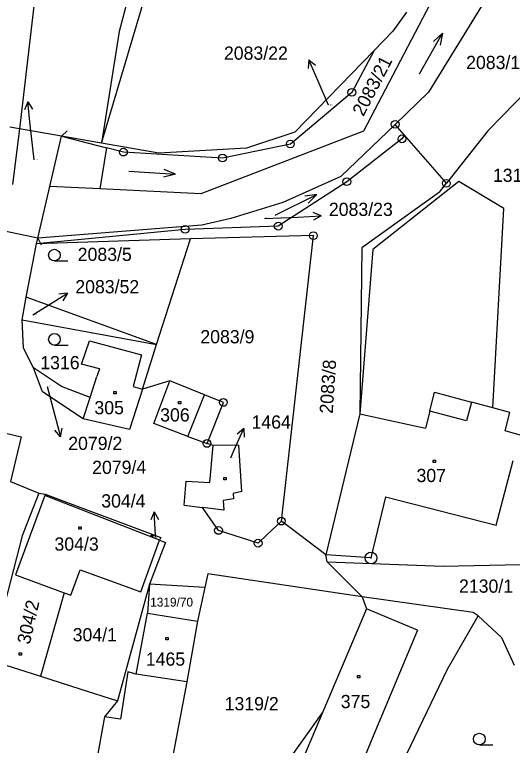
# Model space of a CAD drawing. Extents: x -795483 to -789093, y -1112258 to -1108741.
# Drawn here: x -793614.6 to -793550.6, y -1109623.4 to -1109529.4 of the extents above; entities that cross this region are included whole.
import ezdxf

# ---------------------------------------------------------------- set-up
doc = ezdxf.new("R2010")
doc.units = 0
for name, color, linetype in [('Komunikace', 7, 'Continuous'), ('Popis vodovodních řadů', 7, 'Continuous'), ('Vrstva 1', 7, 'Continuous'), ('Vrstva 14', 7, 'Continuous'), ('Vrstva 15', 7, 'Continuous'), ('Vrstva 16', 7, 'Continuous'), ('Vrstva 2', 7, 'Continuous'), ('Vrstva 23', 7, 'Continuous'), ('Vrstva 25', 7, 'Continuous'), ('Vrstva 28', 7, 'Continuous')]:
    doc.layers.add(name, color=color, linetype=linetype)

msp = doc.modelspace()

# ---------------------------------------------------------------- linework, layer by layer
at = {"layer": 'Komunikace'}
for p, q in [((-793574.2, -1109541.03), (-793575.55, -1109537.93)), ((-793612.08, -1109548.04), (-793612.57, -1109543.57)), ((-793582.44, -1109555.6), (-793578.16, -1109555.41)), ((-793612.24, -1109567.99), (-793610.32, -1109566.8)), ((-793610.37, -1109577.2), (-793609.44, -1109580.76)), ((-793586.78, -1109586.38), (-793586.33, -1109585.36)), ((-793596.44, -1109596.57), (-793596.45, -1109596.32))]:
    msp.add_line(p, q, dxfattribs=at)
at = {"layer": 'Popis vodovodních řadů'}
for p, q in [((-793608.53, -1109545.01), (-793607.82, -1109544.319)), ((-793611.61, -1109558.12), (-793611.152, -1109558.998))]:
    msp.add_line(p, q, dxfattribs=at)
at = {"layer": 'Vrstva 1'}
for p, q in [((-793578.73, -1109447.66), (-793601.14, -1109531.57)), ((-793516.23, -1109465.8), (-793561.33, -1109539.34)), ((-793536.36, -1109480.71), (-793569.73, -1109544.38)), ((-793603.39, -1109545.9), (-793584.75, -1109483.27)), ((-793608.37, -1109496.74), (-793613.96, -1109544.07)), ((-793564.18, -1109529.08), (-793565.93, -1109531.51)), ((-793601.14, -1109531.57), (-793603.39, -1109545.9)), ((-793565.93, -1109531.51), (-793568.35, -1109534)), ((-793568.35, -1109534), (-793578.55, -1109544.49)), ((-793568.35, -1109534), (-793571.21, -1109539.38)), ((-793544.65, -1109535.03), (-793553.73, -1109544.34)), ((-793571.21, -1109539.38), (-793579.11, -1109546.02)), ((-793561.33, -1109539.34), (-793565.64, -1109543.49)), ((-793613.96, -1109544.07), (-793615.17, -1109543.86)), ((-793613.96, -1109544.07), (-793614.85, -1109551.24)), ((-793608.53, -1109545.01), (-793613.96, -1109544.07)), ((-793572.61, -1109550.21), (-793565.64, -1109543.49)), ((-793564.44, -1109544.87), (-793565.64, -1109543.49)), ((-793608.53, -1109545.01), (-793602.74, -1109546.5)), ((-793603.39, -1109545.9), (-793608.53, -1109545.01)), ((-793569.73, -1109544.38), (-793590.64, -1109552.43)), ((-793578.55, -1109544.49), (-793584.75, -1109546.54)), ((-793564.44, -1109544.87), (-793564.76, -1109545.36)), ((-793559.05, -1109551.07), (-793564.44, -1109544.87)), ((-793553.73, -1109544.34), (-793559.05, -1109551.07)), ((-793596.04, -1109547.18), (-793603.39, -1109545.9)), ((-793579.11, -1109546.02), (-793587.84, -1109547.82)), ((-793564.76, -1109545.36), (-793571.86, -1109550.87)), ((-793602.74, -1109546.5), (-793603.62, -1109551.79)), ((-793600.58, -1109547.06), (-793602.74, -1109546.5)), ((-793587.84, -1109547.82), (-793600.58, -1109547.06)), ((-793584.75, -1109546.54), (-793596.04, -1109547.18)), ((-793572.61, -1109550.21), (-793580.1, -1109553.56)), ((-793557.43, -1109550.82), (-793568.52, -1109559.6)), ((-793551.68, -1109554.3), (-793557.43, -1109550.82)), ((-793611.61, -1109558.12), (-793610.05, -1109551.47)), ((-793603.62, -1109551.79), (-793610.05, -1109551.47)), ((-793571.86, -1109550.87), (-793580.68, -1109556.58)), ((-793559.95, -1109552.21), (-793559.05, -1109551.07)), ((-793590.64, -1109552.43), (-793603.62, -1109551.79)), ((-793559.95, -1109552.21), (-793569.94, -1109559.39)), ((-793580.1, -1109553.56), (-793586.76, -1109555.59)), ((-793553.07, -1109579.94), (-793551.68, -1109554.3)), ((-793590.48, -1109556.46), (-793611.61, -1109558.12)), ((-793586.76, -1109555.59), (-793590.48, -1109556.46)), ((-793611.61, -1109558.12), (-793616.07, -1109557.2)), ((-793592.65, -1109557), (-793611.75, -1109558.84)), ((-793580.68, -1109556.58), (-793592.65, -1109557)), ((-793611.75, -1109558.84), (-793611.61, -1109558.12)), ((-793591.96, -1109558.2), (-793611.75, -1109558.84)), ((-793596.31, -1109571.81), (-793591.96, -1109558.2)), ((-793576.16, -1109557.8), (-793591.96, -1109558.2)), ((-793580.27, -1109594.51), (-793576.16, -1109557.8)), ((-793613.07, -1109565.73), (-793611.75, -1109558.84)), ((-793569.94, -1109559.39), (-793570.16, -1109580.7)), ((-793568.52, -1109559.6), (-793570.16, -1109580.7)), ((-793613.6, -1109568.63), (-793613.07, -1109565.73)), ((-793596.31, -1109571.81), (-793613.07, -1109565.73)), ((-793613.6, -1109568.63), (-793596.31, -1109571.81)), ((-793613.42, -1109572.25), (-793613.6, -1109568.63)), ((-793605.96, -1109574.31), (-793604.96, -1109571.31)), ((-793604.96, -1109571.31), (-793598.25, -1109573.12)), ((-793612.14, -1109574.8), (-793613.42, -1109572.25)), ((-793598.15, -1109577.54), (-793596.31, -1109571.81)), ((-793598.25, -1109573.12), (-793599.35, -1109577.2)), ((-793603.68, -1109574.91), (-793605.96, -1109574.31)), ((-793608.53, -1109577.21), (-793612.14, -1109574.8)), ((-793610.98, -1109577.88), (-793612.14, -1109574.8)), ((-793603.68, -1109574.91), (-793604, -1109575.9)), ((-793604.87, -1109578.63), (-793604, -1109575.9)), ((-793594.6, -1109576.46), (-793598.15, -1109577.54)), ((-793596.68, -1109581.96), (-793594.6, -1109576.46)), ((-793590.14, -1109578.27), (-793594.6, -1109576.46)), ((-793605.74, -1109581.36), (-793610.98, -1109577.88)), ((-793604.87, -1109578.63), (-793608.53, -1109577.21)), ((-793598.15, -1109577.54), (-793599.8, -1109582.75)), ((-793599.35, -1109577.2), (-793598.15, -1109577.54)), ((-793605.74, -1109581.36), (-793604.87, -1109578.63)), ((-793587.73, -1109579.25), (-793590.14, -1109578.27)), ((-793589.83, -1109584.52), (-793587.73, -1109579.25)), ((-793550.89, -1109580.53), (-793553.07, -1109579.94)), ((-793570.16, -1109580.7), (-793574.57, -1109598.84)), ((-793551.49, -1109582.9), (-793550.89, -1109580.53)), ((-793622.6, -1109581.47), (-793613.74, -1109583.69)), ((-793599.8, -1109582.75), (-793605.74, -1109581.36)), ((-793592.28, -1109583.65), (-793596.68, -1109581.96)), ((-793613.74, -1109583.69), (-793615.09, -1109589.4)), ((-793592.28, -1109583.65), (-793589.83, -1109584.52)), ((-793549.57, -1109583.44), (-793551.49, -1109582.9)), ((-793589.05, -1109584.79), (-793589.83, -1109584.52)), ((-793589.46, -1109589.54), (-793589.05, -1109584.79)), ((-793585.74, -1109584.76), (-793589.05, -1109584.79)), ((-793585.36, -1109590.69), (-793585.74, -1109584.76)), ((-793592.76, -1109592.45), (-793592.5, -1109589.36)), ((-793592.5, -1109589.36), (-793589.46, -1109589.54)), ((-793615.09, -1109589.4), (-793611.46, -1109590.9)), ((-793610.7, -1109591.2), (-793614.48, -1109601.41)), ((-793611.46, -1109590.9), (-793613.59, -1109596.4)), ((-793611.46, -1109590.9), (-793610.65, -1109591.04)), ((-793610.65, -1109591.04), (-793610.7, -1109591.2)), ((-793595.93, -1109596.97), (-793610.7, -1109591.2)), ((-793610.65, -1109591.04), (-793595.79, -1109596.6)), ((-793585.36, -1109590.69), (-793586.49, -1109590.94)), ((-793586.49, -1109590.94), (-793586.42, -1109591.64)), ((-793586.42, -1109591.64), (-793587.77, -1109591.85)), ((-793587.77, -1109591.85), (-793587.68, -1109593.12)), ((-793592.76, -1109592.45), (-793590.41, -1109592.76)), ((-793587.68, -1109593.12), (-793590.41, -1109592.76)), ((-793588.35, -1109595.71), (-793590.41, -1109592.76)), ((-793580.27, -1109594.51), (-793582.14, -1109596.29)), ((-793574.57, -1109598.84), (-793580.27, -1109594.51)), ((-793583.26, -1109597.35), (-793588.35, -1109595.71)), ((-793613.59, -1109596.4), (-793616.22, -1109606.55)), ((-793595.79, -1109596.6), (-793595.93, -1109596.97)), ((-793582.14, -1109596.29), (-793583.26, -1109597.35)), ((-793598.35, -1109603.62), (-793595.93, -1109596.97)), ((-793595.93, -1109596.97), (-793595.16, -1109597.27)), ((-793595.16, -1109597.27), (-793595.54, -1109598.25)), ((-793595.54, -1109598.25), (-793597.22, -1109602.64)), ((-793574.4, -1109599.73), (-793574.57, -1109598.84)), ((-793569.89, -1109604.23), (-793574.4, -1109599.73)), ((-793574.4, -1109599.73), (-793559.48, -1109600.32)), ((-793559.48, -1109600.32), (-793549.52, -1109600.11)), ((-793614.48, -1109601.41), (-793608.2, -1109603.74)), ((-793607.35, -1109604.05), (-793606.14, -1109600.78)), ((-793606.14, -1109600.78), (-793598.35, -1109603.62)), ((-793589.72, -1109601.31), (-793590.11, -1109603.05)), ((-793569.89, -1109604.23), (-793589.72, -1109601.31)), ((-793597.22, -1109602.64), (-793601.33, -1109617.61)), ((-793597.22, -1109602.64), (-793597.47, -1109606.34)), ((-793590.11, -1109603.05), (-793597.22, -1109602.64)), ((-793590.11, -1109603.05), (-793591.07, -1109607.37)), ((-793608.2, -1109603.74), (-793611.24, -1109614.46)), ((-793608.2, -1109603.74), (-793607.35, -1109604.05)), ((-793555.61, -1109606.27), (-793569.89, -1109604.23)), ((-793569.89, -1109604.23), (-793569.34, -1109605.81)), ((-793569.34, -1109605.81), (-793574.96, -1109619.02)), ((-793554.97, -1109606.7), (-793555.61, -1109606.27)), ((-793597.47, -1109606.34), (-793591.07, -1109607.37)), ((-793558.91, -1109613.54), (-793554.97, -1109606.7)), ((-793554.97, -1109606.7), (-793551.95, -1109609.49)), ((-793591.07, -1109607.37), (-793592.42, -1109615.18)), ((-793551.95, -1109609.49), (-793550.35, -1109613.03)), ((-793617.72, -1109612.39), (-793611.24, -1109614.46)), ((-793568.92, -1109634.36), (-793558.91, -1109613.54)), ((-793611.24, -1109614.46), (-793606.17, -1109616.07)), ((-793600, -1109613.91), (-793600.95, -1109620)), ((-793598.95, -1109614.18), (-793600, -1109613.91)), ((-793592.42, -1109615.18), (-793598.95, -1109614.18)), ((-793592.42, -1109615.18), (-793597.48, -1109641.46)), ((-793606.17, -1109616.07), (-793601.33, -1109617.61)), ((-793601.33, -1109617.61), (-793603.03, -1109619.67)), ((-793574.96, -1109619.02), (-793583.18, -1109630.62)), ((-793603.03, -1109619.67), (-793606.71, -1109640.53)), ((-793600.95, -1109620), (-793603.03, -1109619.67))]:
    msp.add_line(p, q, dxfattribs=at)
at = {"layer": 'Vrstva 16'}
for p, q in [((-793576.744, -1109535.178), (-793576.805, -1109536.294)), ((-793575.55, -1109537.93), (-793576.744, -1109535.178)), ((-793576.744, -1109535.178), (-793575.887, -1109535.896)), ((-793612.894, -1109540.587), (-793613.283, -1109541.635)), ((-793612.57, -1109543.57), (-793612.894, -1109540.587)), ((-793612.894, -1109540.587), (-793612.289, -1109541.527)), ((-793578.16, -1109555.41), (-793575.163, -1109555.274)), ((-793575.163, -1109555.274), (-793576.184, -1109554.819)), ((-793575.163, -1109555.274), (-793576.139, -1109555.818)), ((-793610.32, -1109566.8), (-793607.769, -1109565.219)), ((-793607.769, -1109565.219), (-793608.883, -1109565.321)), ((-793607.769, -1109565.219), (-793608.356, -1109566.171)), ((-793609.44, -1109580.76), (-793608.68, -1109583.662)), ((-793608.68, -1109583.662), (-793608.45, -1109582.568)), ((-793586.33, -1109585.36), (-793585.112, -1109582.618)), ((-793585.112, -1109582.618), (-793585.975, -1109583.329)), ((-793585.112, -1109582.618), (-793585.061, -1109583.735)), ((-793608.68, -1109583.662), (-793609.417, -1109582.821)), ((-793596.615, -1109593.324), (-793597.059, -1109594.35)), ((-793596.45, -1109596.32), (-793596.615, -1109593.324)), ((-793596.615, -1109593.324), (-793596.061, -1109594.295))]:
    msp.add_line(p, q, dxfattribs=at)
at = {"layer": 'Vrstva 2'}
for p, q in [((-793610.05, -1109551.47), (-793608.53, -1109545.01)), ((-793561.19, -1109580.39), (-793560.56, -1109577.93)), ((-793560.56, -1109577.93), (-793555.81, -1109579.2)), ((-793592.28, -1109583.65), (-793590.14, -1109578.27)), ((-793555.81, -1109579.2), (-793556.46, -1109581.61)), ((-793553.07, -1109579.94), (-793555.81, -1109579.2)), ((-793570.16, -1109580.7), (-793561.75, -1109582.58)), ((-793561.19, -1109580.39), (-793561.75, -1109582.58)), ((-793556.46, -1109581.61), (-793561.19, -1109580.39)), ((-793552.66, -1109595.05), (-793550.45, -1109586.73)), ((-793566.89, -1109591.39), (-793568.75, -1109599.25)), ((-793566.89, -1109591.39), (-793552.66, -1109595.05)), ((-793568.75, -1109599.25), (-793574.57, -1109598.84)), ((-793562.75, -1109608.53), (-793569.34, -1109605.81)), ((-793598.95, -1109614.18), (-793597.47, -1109606.34)), ((-793562.75, -1109608.53), (-793568.36, -1109621.95)), ((-793574.96, -1109619.02), (-793577.55, -1109625.2)), ((-793568.36, -1109621.95), (-793570.81, -1109627.8))]:
    msp.add_line(p, q, dxfattribs=at)
at = {"layer": 'Vrstva 23'}
for p, q in [((-793562.503, -1109536.993), (-793559.556, -1109531.766)), ((-793559.556, -1109531.766), (-793560.729, -1109532.827)), ((-793559.556, -1109531.766), (-793559.857, -1109533.318)), ((-793599.883, -1109549.49), (-793593.896, -1109549.889)), ((-793593.896, -1109549.889), (-793595.426, -1109550.288)), ((-793593.896, -1109549.889), (-793595.36, -1109549.29)), ((-793581.081, -1109555.155), (-793575.698, -1109552.504)), ((-793575.698, -1109552.504), (-793577.265, -1109552.718)), ((-793575.698, -1109552.504), (-793576.823, -1109553.615)), ((-793609.46, -1109561.06), (-793607.71, -1109561.06)), ((-793609.45, -1109571.89), (-793607.7, -1109571.89)), ((-793554.81, -1109623.29), (-793553.06, -1109623.29))]:
    msp.add_line(p, q, dxfattribs=at)
for centre in [(-793609.46, -1109560.31), (-793609.45, -1109571.14), (-793554.81, -1109622.54)]:
    msp.add_circle(centre, 0.75, dxfattribs=at)
at = {"layer": 'Vrstva 25'}
for p, q in [((-793601.83, -1109577.83), (-793601.53, -1109577.83)), ((-793601.83, -1109578.13), (-793601.83, -1109577.83)), ((-793601.53, -1109577.83), (-793601.53, -1109578.13)), ((-793601.53, -1109578.13), (-793601.83, -1109578.13)), ((-793593.5, -1109579.11), (-793593.2, -1109579.11)), ((-793593.5, -1109579.41), (-793593.5, -1109579.11)), ((-793593.2, -1109579.41), (-793593.5, -1109579.41)), ((-793593.2, -1109579.11), (-793593.2, -1109579.41)), ((-793560.73, -1109586.69), (-793560.43, -1109586.69)), ((-793560.73, -1109586.99), (-793560.73, -1109586.69)), ((-793560.43, -1109586.99), (-793560.73, -1109586.99)), ((-793560.43, -1109586.69), (-793560.43, -1109586.99)), ((-793587.67, -1109588.9), (-793587.37, -1109588.9)), ((-793587.67, -1109589.2), (-793587.67, -1109588.9)), ((-793587.37, -1109589.2), (-793587.67, -1109589.2)), ((-793587.37, -1109588.9), (-793587.37, -1109589.2)), ((-793606.31, -1109595.24), (-793606.01, -1109595.24)), ((-793606.31, -1109595.54), (-793606.31, -1109595.24)), ((-793606.01, -1109595.54), (-793606.31, -1109595.54)), ((-793606.01, -1109595.24), (-793606.01, -1109595.54)), ((-793597.017, -1109596.303), (-793596.816, -1109596.303)), ((-793597.017, -1109596.504), (-793597.017, -1109596.303)), ((-793596.816, -1109596.504), (-793597.017, -1109596.504)), ((-793596.816, -1109596.303), (-793596.816, -1109596.504)), ((-793595.11, -1109609.46), (-793594.81, -1109609.46)), ((-793595.11, -1109609.76), (-793595.11, -1109609.46)), ((-793594.81, -1109609.76), (-793595.11, -1109609.76)), ((-793594.81, -1109609.46), (-793594.81, -1109609.76)), ((-793613.97, -1109611.47), (-793613.67, -1109611.47)), ((-793613.97, -1109611.77), (-793613.97, -1109611.47)), ((-793613.67, -1109611.77), (-793613.97, -1109611.77)), ((-793613.67, -1109611.47), (-793613.67, -1109611.77)), ((-793570.48, -1109614.38), (-793570.18, -1109614.38)), ((-793570.48, -1109614.68), (-793570.48, -1109614.38)), ((-793570.18, -1109614.68), (-793570.48, -1109614.68)), ((-793570.18, -1109614.38), (-793570.18, -1109614.68))]:
    msp.add_line(p, q, dxfattribs=at)
at = {"layer": 'Vrstva 28'}
for centre, radius in [((-793571.21, -1109539.38), 0.5), ((-793571.21, -1109539.38), 0.01), ((-793565.64, -1109543.49), 0.5), ((-793565.64, -1109543.49), 0.01), ((-793564.76, -1109545.36), 0.5), ((-793579.11, -1109546.02), 0.5), ((-793579.11, -1109546.02), 0.01), ((-793564.76, -1109545.36), 0.01), ((-793600.58, -1109547.06), 0.5), ((-793600.58, -1109547.06), 0.01), ((-793587.84, -1109547.82), 0.5), ((-793587.84, -1109547.82), 0.01), ((-793571.86, -1109550.87), 0.5), ((-793559.05, -1109551.07), 0.5), ((-793571.86, -1109550.87), 0.01), ((-793559.05, -1109551.07), 0.01), ((-793580.68, -1109556.58), 0.5), ((-793592.65, -1109557), 0.5), ((-793592.65, -1109557), 0.01), ((-793580.68, -1109556.58), 0.01), ((-793576.16, -1109557.8), 0.5), ((-793576.16, -1109557.8), 0.01), ((-793587.73, -1109579.25), 0.5), ((-793587.73, -1109579.25), 0.01), ((-793589.83, -1109584.52), 0.5), ((-793589.83, -1109584.52), 0.01), ((-793580.27, -1109594.51), 0.5), ((-793580.27, -1109594.51), 0.01), ((-793588.35, -1109595.71), 0.5), ((-793588.35, -1109595.71), 0.01), ((-793583.26, -1109597.35), 0.5), ((-793583.26, -1109597.35), 0.01), ((-793568.75, -1109599.25), 0.75), ((-793568.75, -1109599.25), 0.01)]:
    msp.add_circle(centre, radius, dxfattribs=at)

# ---------------------------------------------------------------- texts
at = {"layer": 'Vrstva 14'}
for s, height, p in [('2083/1', 1.7, (-793556.512, -1109536.38)), ('2083/22', 0.1, (-793574.2, -1109541.03)), ('2083/20', 0.1, (-793612.08, -1109548.04)), ('1312/1', 1.7, (-793553.069, -1109550.89)), ('2083/23', 0.1, (-793582.44, -1109555.6)), ('2083/5', 1.7, (-793606.46, -1109561.06)), ('2083/52', 0.1, (-793612.24, -1109567.99)), ('2083/9', 1.7, (-793590.69, -1109571.65)), ('1316', 1.7, (-793611.273, -1109574.98)), ('2079/2', 0.1, (-793610.37, -1109577.2)), ('1319/70', 1.14, (-793597.142, -1109605.5)), ('1319/2', 1.7, (-793587.566, -1109618.84))]:
    msp.add_text(s, height=height, dxfattribs=at).set_placement(p)
for s, rotation, p in [('2083/21', 62.57151, (-793569.73, -1109542.57)), ('2083/8', 86.22369, (-793573.67, -1109580.74)), ('2079/4', 0.23337, (-793604.6, -1109588.45)), ('2130/1', 359.87832, (-793557.43, -1109603.71))]:
    msp.add_text(s, height=1.7, rotation=rotation, dxfattribs=at).set_placement(p)
at = {"layer": 'Vrstva 15'}
for s, height, p in [('305', 1.7, (-793604.312, -1109580.77)), ('306', 1.7, (-793595.856, -1109581.7)), ('1464', 0.1, (-793586.78, -1109586.38)), ('307', 1.7, (-793562.892, -1109589.49)), ('304/3', 1.7, (-793609.45, -1109598.31)), ('304/1', 1.7, (-793607.11, -1109609.97)), ('1465', 1.7, (-793597.702, -1109613.1)), ('375', 1.7, (-793572.63, -1109618.56))]:
    msp.add_text(s, height=height, dxfattribs=at).set_placement(p)
for s, height, rotation, p in [('304/4', 0.1, 332.65017, (-793596.44, -1109596.57)), ('304/2', 1.7, 77.22756, (-793612.62, -1109610.44))]:
    msp.add_text(s, height=height, rotation=rotation, dxfattribs=at).set_placement(p)
at = {"layer": 'Vrstva 16'}
for s, p in [('2083/22', (-793587.657, -1109535.18)), ('2083/23', (-793574.16, -1109555.27)), ('2083/52', (-793606.77, -1109565.22)), ('1464', (-793584.11, -1109582.62)), ('2079/2', (-793607.68, -1109585.36)), ('304/4', (-793603.432, -1109592.76))]:
    msp.add_text(s, height=1.7, dxfattribs=at).set_placement(p)

doc.saveas('drawing.dxf')
